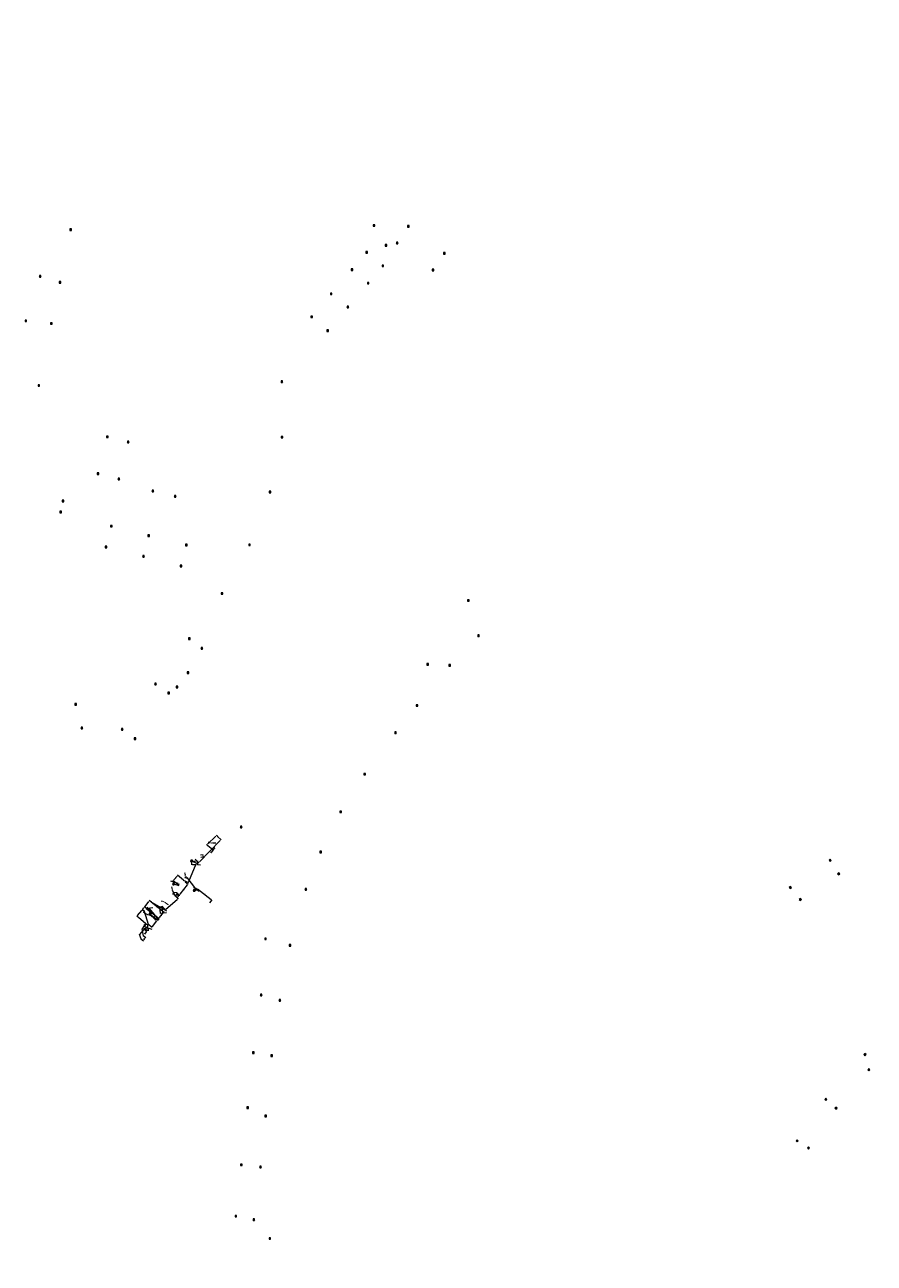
# Model space of a CAD drawing. Header units: inches. Extents: x 0 to 191500, y 0 to 342750.
# Tile 439 of 547: x 188749 to 189129, y 333608 to 334162. Entities that reach past the tile are written whole.
import ezdxf
from ezdxf.enums import TextEntityAlignment as Align

# ---------------------------------------------------------------- set-up
doc = ezdxf.new("R2010")
doc.units = ezdxf.units.IN
doc.header["$MEASUREMENT"] = 0
for name, pattern in [('RI-HWA_HUISAANSLUITING', [4.8, 3, -1.8]), ('RI-HWA_KOLKAANSLUITING', [4.3, 2.5, -1.8]), ('RI-VWA_HUISAANSLUITING', [6.1, 2.5, -1.8, 0, -1.8])]:
    doc.linetypes.add(name, pattern=pattern)
for name, color, linetype, lineweight in [('ECW', 150, 'Continuous', 20), ('N-WE-RI-HWA-MAATVOERING-T25', 151, 'Continuous', 20), ('N-WE-RI-HWA_HUISAANSLUITING', 150, 'RI-HWA_HUISAANSLUITING', 20), ('N-WE-RI-HWA_KOLK-S', 150, 'Continuous', 20), ('N-WE-RI-HWA_KOLKAANSLUITING', 150, 'RI-HWA_KOLKAANSLUITING', 20), ('N-WE-RI-VWA-MAATVOERING-T25', 30, 'Continuous', 20), ('N-WE-RI-VWA_HUISAANSLUITING', 20, 'RI-VWA_HUISAANSLUITING', 20), ('Tekst algemeen', 7, 'Continuous', 20)]:
    doc.layers.add(name, color=color, linetype=linetype, lineweight=lineweight)
doc.styles.add('ROMANC', font='ROMANC')
doc.styles.add('ROMANS', font='arial.ttf', dxfattribs={"width": 0.9})
picture_1 = doc.add_image_def('image1.ecw', size_in_pixel=(220000, 285000))

msp = doc.modelspace()

# ---------------------------------------------------------------- linework, layer by layer
at = {"layer": 'N-WE-RI-HWA-MAATVOERING-T25'}
for p, q in [((188826.66349, 333787.80326), (188836.0041, 333797.39785)), ((188834.77359, 333799.20985), (188836.38984, 333797.63639)), ((188824.81913, 333788.98472), (188826.43538, 333787.41125)), ((188821.87713, 333779.093), (188825.19281, 333786.86755)), ((188823.04295, 333788.26276), (188825.4666, 333787.22912)), ((188823.14713, 333788.32957), (188823.09813, 333786.52969)), ((188823.54096, 333786.62767), (188825.37926, 333786.57763)), ((188825.86511, 333788.25557), (188825.81611, 333786.45569)), ((188825.8191, 333786.56565), (188827.24333, 333786.52688)), ((188815.34683, 333778.70782), (188813.95621, 333779.10314)), ((188817.49621, 333777.18703), (188814.83396, 333779.50606)), ((188815.09026, 333777.80531), (188815.37691, 333778.81362)), ((188815.20591, 333779.76559), (188816.69788, 333781.47836)), ((188817.21652, 333778.1763), (188815.77006, 333778.5875)), ((188819.56618, 333779.56335), (188816.90394, 333781.88239)), ((188817.38318, 333777.15347), (188817.66983, 333778.16179)), ((188819.38206, 333779.67875), (188821.80571, 333778.64512)), ((188820.03284, 333781.94319), (188820.6125, 333782.1356)), ((188820.08652, 333780.63346), (188820.86132, 333781.2287)), ((188820.36949, 333782.51854), (188820.23088, 333782.93614)), ((188820.3064, 333778.94257), (188821.7011, 333777.86196)), ((188820.34226, 333781.01102), (188820.92192, 333781.20344)), ((188820.95614, 333780.75119), (188821.09476, 333780.33359)), ((188821.04215, 333780.81277), (188824.99567, 333775.66657)), ((188814.9398, 333774.2304), (188814.8123, 333773.13948)), ((188815.26209, 333773.19766), (188816.02291, 333773.10874)), ((188815.61188, 333772.82632), (188816.97381, 333771.82269)), ((188816.57466, 333774.03932), (188816.44716, 333772.94841)), ((188816.45993, 333773.05767), (188817.85425, 333772.89471)), ((188816.47334, 333773.99532), (188817.83527, 333772.99169)), ((188816.47494, 333773.99744), (188817.86963, 333772.91684)), ((188817.14629, 333772.24216), (188817.48569, 333772.70274)), ((188818.05217, 333773.33203), (188821.34465, 333777.58152)), ((188824.56665, 333776.14225), (188824.20582, 333776.39406)), ((188824.29276, 333774.98095), (188824.99042, 333775.98065)), ((188824.57615, 333774.78943), (188825.35096, 333775.38467)), ((188824.59628, 333774.76928), (188825.58742, 333776.05681)), ((188824.60043, 333774.76624), (188825.29809, 333775.76594)), ((188825.59596, 333775.42392), (188826.60111, 333774.72246)), ((188825.86898, 333775.70125), (188831.96288, 333771.01021)), ((188801.38821, 333766.69884), (188801.79049, 333767.22729)), ((188802.98322, 333766.87231), (188801.96947, 333767.64402)), ((188802.80717, 333766.87364), (188803.62924, 333767.47993)), ((188802.81245, 333766.86703), (188803.6363, 333767.57859)), ((188805.05091, 333765.36694), (188803.80188, 333767.06053)), ((188803.84066, 333767.17369), (188806.55048, 333764.03622)), ((188808.80184, 333767.84039), (188809.06365, 333764.7465)), ((188809.90944, 333767.93411), (188810.17124, 333764.84023)), ((188831.3875, 333769.54144), (188832.37864, 333770.82898)), ((188802.04793, 333765.64366), (188801.03417, 333766.41537)), ((188802.00415, 333765.81121), (188801.59796, 333764.87409)), ((188803.94466, 333763.97684), (188802.04542, 333764.80004)), ((188804.7108, 333764.63805), (188804.30462, 333763.70093)), ((188804.74179, 333764.61784), (188804.32673, 333764.1696)), ((188804.57853, 333764.47184), (188805.4006, 333765.07812)), ((188804.72431, 333763.95136), (188805.5923, 333763.14761)), ((188805.71466, 333758.93045), (188807.66461, 333761.40723)), ((188806.25547, 333763.21618), (188805.84041, 333762.76794)), ((188805.91514, 333762.84865), (188807.12856, 333761.72504)), ((188806.09431, 333763.20352), (188808.02322, 333761.6849)), ((188806.09749, 333763.06357), (188806.92134, 333763.77513)), ((188806.83809, 333763.70323), (188808.55203, 333761.7188)), ((188809.49281, 333764.89321), (188809.72354, 333764.91273)), ((188810.16197, 333764.94983), (188811.88523, 333765.09566)), ((188802.08813, 333758.01093), (188799.93927, 333755.31423)), ((188801.80759, 333757.84108), (188803.17121, 333756.73586)), ((188801.80838, 333759.62728), (188803.42866, 333759.88366)), ((188802.8087, 333756.4633), (188802.03691, 333755.51108)), ((188802.05238, 333758.08525), (188803.67266, 333758.34163)), ((188802.07557, 333758.17171), (188803.43918, 333757.06649)), ((188803.38878, 333759.43188), (188803.49524, 333758.75903)), ((188803.56401, 333758.32444), (188803.77358, 333756.99996)), ((188803.6, 333760.0353), (188805.52892, 333758.51669)), ((188803.63078, 333757.47757), (188803.90783, 333757.81939)), ((188800.5536, 333753.342), (188799.93927, 333755.31423)), ((188800.46689, 333753.40969), (188801.59144, 333752.53188)), ((188801.54923, 333754.79626), (188802.67378, 333753.91845)), ((188801.77547, 333752.94641), (188802.31632, 333753.6393))]:
    msp.add_line(p, q, dxfattribs=at)
for points in [[(188836.05664, 333797.3467), (188835.95155, 333797.449), (188836.31102, 333797.71312)], [(188823.53896, 333786.55437), (188823.54296, 333786.70098), (188823.10112, 333786.63965)], [(188825.26027, 333786.83878), (188825.12536, 333786.89631), (188825.36542, 333787.27228)], [(188825.37727, 333786.50432), (188825.38126, 333786.65093), (188825.8191, 333786.56565)], [(188826.71603, 333787.7521), (188826.61094, 333787.85441), (188826.35656, 333787.48798)], [(188815.26121, 333779.71742), (188815.15062, 333779.81376), (188814.91691, 333779.43381)], [(188815.79011, 333778.65804), (188815.75, 333778.51696), (188815.34683, 333778.70782)], [(188816.75318, 333781.43019), (188816.64258, 333781.52653), (188816.98689, 333781.81014)], [(188817.23657, 333778.24684), (188817.19647, 333778.10576), (188817.63975, 333778.05598)], [(188820.29989, 333782.49544), (188820.43909, 333782.54164), (188820.50811, 333782.10095)], [(188821.1003, 333780.85744), (188820.984, 333780.76809), (188820.77409, 333781.16169)], [(188820.88654, 333780.72808), (188821.02574, 333780.77429), (188820.81753, 333781.16878)], [(188821.40262, 333777.5366), (188821.28668, 333777.62643), (188821.61414, 333777.92933)], [(188821.94459, 333779.06423), (188821.80968, 333779.12177), (188821.70453, 333778.68827)], [(188815.25358, 333773.12482), (188815.2706, 333773.2705), (188814.82507, 333773.24874)], [(188816.01439, 333773.0359), (188816.03142, 333773.18158), (188816.45993, 333773.05767)], [(188817.20532, 333772.19866), (188817.08725, 333772.28566), (188816.88526, 333771.88795)], [(188817.54473, 333772.65923), (188817.42666, 333772.74624), (188817.74672, 333773.05695)], [(188818.11014, 333773.28711), (188817.9942, 333773.37694), (188817.78268, 333772.98421)], [(188824.60861, 333776.20239), (188824.52468, 333776.08211), (188824.92747, 333775.89044)], [(188825.05383, 333775.71125), (188824.93752, 333775.6219), (188825.26373, 333775.31765)], [(188825.63793, 333775.48406), (188825.55399, 333775.36379), (188825.23514, 333775.67573)], [(188825.91371, 333775.75936), (188825.82425, 333775.64314), (188825.52032, 333775.96965)], [(188801.44656, 333766.65442), (188801.32986, 333766.74326), (188801.1217, 333766.34874)], [(188801.84884, 333767.18287), (188801.73214, 333767.27171), (188802.057, 333767.57739)], [(188803.86089, 333767.10405), (188803.74286, 333767.017), (188803.54071, 333767.41464)], [(188803.78516, 333767.12576), (188803.89616, 333767.22163), (188803.55305, 333767.50669)], [(188832.00761, 333771.06832), (188831.91815, 333770.9521), (188832.31154, 333770.74181)], [(188802.01626, 333764.73275), (188802.07458, 333764.86732), (188801.64171, 333764.97502)], [(188803.91549, 333763.90956), (188803.97382, 333764.04413), (188804.34837, 333763.80186)], [(188804.67448, 333763.89755), (188804.77413, 333764.00517), (188804.40147, 333764.25031)], [(188805.10993, 333765.41047), (188804.99189, 333765.32342), (188805.31207, 333765.01283)], [(188805.54248, 333763.0938), (188805.64213, 333763.20141), (188805.91514, 333762.84865)], [(188806.49499, 333763.98828), (188806.60598, 333764.08415), (188806.83809, 333763.70323)], [(188807.72223, 333761.36187), (188807.60699, 333761.4526), (188807.93679, 333761.75295)], [(188809.49899, 333764.82014), (188809.48662, 333764.96628), (188809.05437, 333764.85611)], [(188809.72972, 333764.83966), (188809.71735, 333764.98581), (188810.16197, 333764.94983)], [(188802.75173, 333756.50947), (188802.86567, 333756.41712), (188803.08575, 333756.80512)], [(188803.46121, 333759.44334), (188803.31635, 333759.42041), (188803.32001, 333759.86647)], [(188803.57381, 333757.52375), (188803.68775, 333757.4314), (188803.35373, 333757.13575)], [(188803.56768, 333758.77049), (188803.42281, 333758.74757), (188803.56401, 333758.32444)], [(188805.77228, 333758.88508), (188805.65705, 333758.97581), (188805.44249, 333758.58473)], [(188801.83327, 333752.90129), (188801.71766, 333752.99153), (188801.50473, 333752.59957)], [(188802.37413, 333753.59417), (188802.25852, 333753.68442), (188802.58707, 333753.98614)]]:
    msp.add_solid(points, dxfattribs=at)
at = {"layer": 'N-WE-RI-HWA_HUISAANSLUITING', "linetype": 'Continuous'}
for p, q in [((188816.56189, 333773.93007), (188814.92703, 333774.12114)), ((188801.9604, 333765.71029), (188803.68643, 333759.96726))]:
    msp.add_line(p, q, dxfattribs=at)
at = {"layer": 'N-WE-RI-HWA_HUISAANSLUITING'}
msp.add_line((188802.8957, 333766.93893), (188809.91871, 333767.8245), dxfattribs=at)
at = {"layer": 'N-WE-RI-HWA_KOLK-S'}
for p, q in [((188904.47352, 334072.88697), (188904.47203, 334072.19052)), ((188904.47203, 334072.19052), (188905.16997, 334072.88548)), ((188904.47203, 334072.19052), (188905.16848, 334072.18903)), ((188904.47352, 334072.88697), (188905.16848, 334072.18903)), ((188905.16997, 334072.88548), (188904.47352, 334072.88697)), ((188905.16848, 334072.18903), (188905.16997, 334072.88548)), ((188919.86252, 334072.52997), (188919.86103, 334071.83352)), ((188919.86103, 334071.83352), (188920.55897, 334072.52848)), ((188919.86103, 334071.83352), (188920.55748, 334071.83203)), ((188919.86252, 334072.52997), (188920.55748, 334071.83203)), ((188920.55897, 334072.52848), (188919.86252, 334072.52997)), ((188920.55748, 334071.83203), (188920.55897, 334072.52848)), ((188768.74952, 334071.04497), (188768.74803, 334070.34852)), ((188768.74803, 334070.34852), (188769.44597, 334071.04348)), ((188768.74803, 334070.34852), (188769.44448, 334070.34703)), ((188768.74952, 334071.04497), (188769.44448, 334070.34703)), ((188769.44597, 334071.04348), (188768.74952, 334071.04497)), ((188769.44448, 334070.34703), (188769.44597, 334071.04348)), ((188901.21852, 334060.86097), (188901.21703, 334060.16452)), ((188901.21703, 334060.16452), (188901.91497, 334060.85948)), ((188901.21852, 334060.86097), (188901.91348, 334060.16303)), ((188901.91497, 334060.85948), (188901.21852, 334060.86097)), ((188901.91348, 334060.16303), (188901.91497, 334060.85948)), ((188909.84652, 334064.04397), (188909.84503, 334063.34752)), ((188909.84503, 334063.34752), (188910.54297, 334064.04248)), ((188909.84503, 334063.34752), (188910.54148, 334063.34603)), ((188909.84652, 334064.04397), (188910.54148, 334063.34603)), ((188910.54297, 334064.04248), (188909.84652, 334064.04397)), ((188910.54148, 334063.34603), (188910.54297, 334064.04248)), ((188914.85152, 334065.05197), (188914.85003, 334064.35552)), ((188914.85003, 334064.35552), (188915.54797, 334065.05048)), ((188914.85003, 334064.35552), (188915.54648, 334064.35403)), ((188914.85152, 334065.05197), (188915.54648, 334064.35403)), ((188915.54797, 334065.05048), (188914.85152, 334065.05197)), ((188915.54648, 334064.35403), (188915.54797, 334065.05048)), ((188935.94052, 334060.38197), (188935.93903, 334059.68552)), ((188935.93903, 334059.68552), (188936.63697, 334060.38048)), ((188935.94052, 334060.38197), (188936.63548, 334059.68403)), ((188936.63697, 334060.38048), (188935.94052, 334060.38197)), ((188936.63548, 334059.68403), (188936.63697, 334060.38048)), ((188901.21703, 334060.16452), (188901.91348, 334060.16303)), ((188908.42252, 334054.81897), (188908.42103, 334054.12252)), ((188908.42103, 334054.12252), (188909.11897, 334054.81748)), ((188908.42252, 334054.81897), (188909.11748, 334054.12103)), ((188909.11897, 334054.81748), (188908.42252, 334054.81897)), ((188909.11748, 334054.12103), (188909.11897, 334054.81748)), ((188935.93903, 334059.68552), (188936.63548, 334059.68403)), ((188755.08952, 334050.12697), (188755.08803, 334049.43052)), ((188755.08803, 334049.43052), (188755.78597, 334050.12548)), ((188755.08803, 334049.43052), (188755.78448, 334049.42903)), ((188755.08952, 334050.12697), (188755.78448, 334049.42903)), ((188755.78597, 334050.12548), (188755.08952, 334050.12697)), ((188755.78448, 334049.42903), (188755.78597, 334050.12548)), ((188894.59052, 334053.09397), (188894.58903, 334052.39752)), ((188894.58903, 334052.39752), (188895.28697, 334053.09248)), ((188894.58903, 334052.39752), (188895.28548, 334052.39603)), ((188894.59052, 334053.09397), (188895.28548, 334052.39603)), ((188895.28697, 334053.09248), (188894.59052, 334053.09397)), ((188895.28548, 334052.39603), (188895.28697, 334053.09248)), ((188908.42103, 334054.12252), (188909.11748, 334054.12103)), ((188930.86752, 334052.93797), (188930.86603, 334052.24152)), ((188930.86603, 334052.24152), (188931.56397, 334052.93648)), ((188930.86603, 334052.24152), (188931.56248, 334052.24003)), ((188930.86752, 334052.93797), (188931.56248, 334052.24003)), ((188931.56397, 334052.93648), (188930.86752, 334052.93797)), ((188931.56248, 334052.24003), (188931.56397, 334052.93648)), ((188763.90852, 334047.42897), (188763.90703, 334046.73252)), ((188763.90703, 334046.73252), (188764.60497, 334047.42748)), ((188763.90703, 334046.73252), (188764.60348, 334046.73103)), ((188763.90852, 334047.42897), (188764.60348, 334046.73103)), ((188764.60497, 334047.42748), (188763.90852, 334047.42897)), ((188764.60348, 334046.73103), (188764.60497, 334047.42748)), ((188901.85652, 334047.07797), (188901.85503, 334046.38152)), ((188901.85503, 334046.38152), (188902.55297, 334047.07648)), ((188901.85503, 334046.38152), (188902.55148, 334046.38003)), ((188901.85652, 334047.07797), (188902.55148, 334046.38003)), ((188902.55297, 334047.07648), (188901.85652, 334047.07797)), ((188902.55148, 334046.38003), (188902.55297, 334047.07648)), ((188885.28852, 334042.27497), (188885.28703, 334041.57852)), ((188885.28703, 334041.57852), (188885.98497, 334042.27348)), ((188885.28703, 334041.57852), (188885.98348, 334041.57703)), ((188885.28852, 334042.27497), (188885.98348, 334041.57703)), ((188885.98497, 334042.27348), (188885.28852, 334042.27497)), ((188885.98348, 334041.57703), (188885.98497, 334042.27348)), ((188892.75852, 334036.41497), (188892.75703, 334035.71852)), ((188892.75703, 334035.71852), (188893.45497, 334036.41348)), ((188892.75703, 334035.71852), (188893.45348, 334035.71703)), ((188892.75852, 334036.41497), (188893.45348, 334035.71703)), ((188893.45497, 334036.41348), (188892.75852, 334036.41497)), ((188893.45348, 334035.71703), (188893.45497, 334036.41348)), ((188748.66852, 334030.21897), (188748.66703, 334029.52252)), ((188748.66703, 334029.52252), (188749.36497, 334030.21748)), ((188748.66703, 334029.52252), (188749.36348, 334029.52103)), ((188748.66852, 334030.21897), (188749.36348, 334029.52103)), ((188749.36497, 334030.21748), (188748.66852, 334030.21897)), ((188749.36348, 334029.52103), (188749.36497, 334030.21748)), ((188760.06652, 334029.00897), (188760.06503, 334028.31252)), ((188760.06503, 334028.31252), (188760.76297, 334029.00748)), ((188760.06503, 334028.31252), (188760.76148, 334028.31103)), ((188760.06652, 334029.00897), (188760.76148, 334028.31103)), ((188760.76297, 334029.00748), (188760.06652, 334029.00897)), ((188760.76148, 334028.31103), (188760.76297, 334029.00748)), ((188876.57452, 334031.98797), (188876.57303, 334031.29152)), ((188876.57303, 334031.29152), (188877.27097, 334031.98648)), ((188876.57303, 334031.29152), (188877.26948, 334031.29003)), ((188876.57452, 334031.98797), (188877.26948, 334031.29003)), ((188877.27097, 334031.98648), (188876.57452, 334031.98797)), ((188877.26948, 334031.29003), (188877.27097, 334031.98648)), ((188883.73352, 334025.83697), (188883.73203, 334025.14052)), ((188883.73203, 334025.14052), (188884.42997, 334025.83548)), ((188883.73203, 334025.14052), (188884.42848, 334025.13903)), ((188883.73352, 334025.83697), (188884.42848, 334025.13903)), ((188884.42997, 334025.83548), (188883.73352, 334025.83697)), ((188884.42848, 334025.13903), (188884.42997, 334025.83548)), ((188754.47252, 334001.28897), (188754.47103, 334000.59252)), ((188754.47103, 334000.59252), (188755.16897, 334001.28748)), ((188754.47103, 334000.59252), (188755.16748, 334000.59103)), ((188754.47252, 334001.28897), (188755.16748, 334000.59103)), ((188755.16897, 334001.28748), (188754.47252, 334001.28897)), ((188755.16748, 334000.59103), (188755.16897, 334001.28748)), ((188863.21752, 334003.03397), (188863.21603, 334002.33752)), ((188863.21603, 334002.33752), (188863.91397, 334003.03248)), ((188863.21603, 334002.33752), (188863.91248, 334002.33603)), ((188863.21752, 334003.03397), (188863.91248, 334002.33603)), ((188863.91397, 334003.03248), (188863.21752, 334003.03397)), ((188863.91248, 334002.33603), (188863.91397, 334003.03248)), ((188785.16252, 333978.33897), (188785.16103, 333977.64252)), ((188785.16103, 333977.64252), (188785.85897, 333978.33748)), ((188785.16103, 333977.64252), (188785.85748, 333977.64103)), ((188785.16252, 333978.33897), (188785.85748, 333977.64103)), ((188785.85897, 333978.33748), (188785.16252, 333978.33897)), ((188785.85748, 333977.64103), (188785.85897, 333978.33748)), ((188863.30352, 333978.18097), (188863.30203, 333977.48452)), ((188863.30203, 333977.48452), (188863.99997, 333978.17948)), ((188863.30203, 333977.48452), (188863.99848, 333977.48303)), ((188863.30352, 333978.18097), (188863.99848, 333977.48303)), ((188863.99997, 333978.17948), (188863.30352, 333978.18097)), ((188863.99848, 333977.48303), (188863.99997, 333978.17948)), ((188794.46252, 333976.04897), (188794.46103, 333975.35252)), ((188794.46103, 333975.35252), (188795.15897, 333976.04748)), ((188794.46103, 333975.35252), (188795.15748, 333975.35103)), ((188794.46252, 333976.04897), (188795.15748, 333975.35103)), ((188795.15897, 333976.04748), (188794.46252, 333976.04897)), ((188795.15748, 333975.35103), (188795.15897, 333976.04748)), ((188780.99252, 333961.80897), (188780.99103, 333961.11252)), ((188780.99103, 333961.11252), (188781.68897, 333961.80748)), ((188780.99103, 333961.11252), (188781.68748, 333961.11103)), ((188780.99252, 333961.80897), (188781.68748, 333961.11103)), ((188781.68897, 333961.80748), (188780.99252, 333961.80897)), ((188781.68748, 333961.11103), (188781.68897, 333961.80748)), ((188790.27252, 333959.46897), (188790.27103, 333958.77252)), ((188790.27103, 333958.77252), (188790.96897, 333959.46748)), ((188790.27103, 333958.77252), (188790.96748, 333958.77103)), ((188790.27252, 333959.46897), (188790.96748, 333958.77103)), ((188790.96897, 333959.46748), (188790.27252, 333959.46897)), ((188790.96748, 333958.77103), (188790.96897, 333959.46748)), ((188765.32252, 333949.57897), (188765.32103, 333948.88252)), ((188765.32103, 333948.88252), (188766.01897, 333949.57748)), ((188765.32252, 333949.57897), (188766.01748, 333948.88103)), ((188766.01897, 333949.57748), (188765.32252, 333949.57897)), ((188766.01748, 333948.88103), (188766.01897, 333949.57748)), ((188805.51152, 333954.10797), (188805.51003, 333953.41152)), ((188805.51003, 333953.41152), (188806.20797, 333954.10648)), ((188805.51003, 333953.41152), (188806.20648, 333953.41003)), ((188805.51152, 333954.10797), (188806.20648, 333953.41003)), ((188806.20797, 333954.10648), (188805.51152, 333954.10797)), ((188806.20648, 333953.41003), (188806.20797, 333954.10648)), ((188815.46652, 333951.70397), (188815.46503, 333951.00752)), ((188815.46503, 333951.00752), (188816.16297, 333951.70248)), ((188815.46503, 333951.00752), (188816.16148, 333951.00603)), ((188815.46652, 333951.70397), (188816.16148, 333951.00603)), ((188816.16297, 333951.70248), (188815.46652, 333951.70397)), ((188816.16148, 333951.00603), (188816.16297, 333951.70248)), ((188857.89252, 333953.64797), (188857.89103, 333952.95152)), ((188857.89103, 333952.95152), (188858.58897, 333953.64648)), ((188857.89103, 333952.95152), (188858.58748, 333952.95003)), ((188857.89252, 333953.64797), (188858.58748, 333952.95003)), ((188858.58897, 333953.64648), (188857.89252, 333953.64797)), ((188858.58748, 333952.95003), (188858.58897, 333953.64648)), ((188764.24252, 333944.70897), (188764.24103, 333944.01252)), ((188764.24103, 333944.01252), (188764.93897, 333944.70748)), ((188764.24103, 333944.01252), (188764.93748, 333944.01103)), ((188764.24252, 333944.70897), (188764.93748, 333944.01103)), ((188764.93897, 333944.70748), (188764.24252, 333944.70897)), ((188764.93748, 333944.01103), (188764.93897, 333944.70748)), ((188765.32103, 333948.88252), (188766.01748, 333948.88103)), ((188786.91252, 333938.36897), (188786.91103, 333937.67252)), ((188786.91103, 333937.67252), (188787.60897, 333938.36748)), ((188786.91252, 333938.36897), (188787.60748, 333937.67103)), ((188787.60897, 333938.36748), (188786.91252, 333938.36897)), ((188787.60748, 333937.67103), (188787.60897, 333938.36748)), ((188786.91103, 333937.67252), (188787.60748, 333937.67103)), ((188803.66252, 333934.11897), (188803.66103, 333933.42252)), ((188803.66103, 333933.42252), (188804.35897, 333934.11748)), ((188803.66103, 333933.42252), (188804.35748, 333933.42103)), ((188803.66252, 333934.11897), (188804.35748, 333933.42103)), ((188804.35897, 333934.11748), (188803.66252, 333934.11897)), ((188804.35748, 333933.42103), (188804.35897, 333934.11748)), ((188784.52252, 333929.06897), (188784.52103, 333928.37252)), ((188784.52103, 333928.37252), (188785.21897, 333929.06748)), ((188784.52103, 333928.37252), (188785.21748, 333928.37103)), ((188784.52252, 333929.06897), (188785.21748, 333928.37103)), ((188785.21897, 333929.06748), (188784.52252, 333929.06897)), ((188785.21748, 333928.37103), (188785.21897, 333929.06748)), ((188820.47252, 333929.89897), (188820.47103, 333929.20252)), ((188820.47103, 333929.20252), (188821.16897, 333929.89748)), ((188820.47103, 333929.20252), (188821.16748, 333929.20103)), ((188820.47252, 333929.89897), (188821.16748, 333929.20103)), ((188821.16897, 333929.89748), (188820.47252, 333929.89897)), ((188821.16748, 333929.20103), (188821.16897, 333929.89748)), ((188848.74452, 333929.98097), (188848.74303, 333929.28452)), ((188848.74303, 333929.28452), (188849.44097, 333929.97948)), ((188848.74303, 333929.28452), (188849.43948, 333929.28303)), ((188848.74452, 333929.98097), (188849.43948, 333929.28303)), ((188849.44097, 333929.97948), (188848.74452, 333929.98097)), ((188849.43948, 333929.28303), (188849.44097, 333929.97948)), ((188801.31252, 333924.81897), (188801.31103, 333924.12252)), ((188801.31103, 333924.12252), (188802.00897, 333924.81748)), ((188801.31103, 333924.12252), (188802.00748, 333924.12103)), ((188801.31252, 333924.81897), (188802.00748, 333924.12103)), ((188802.00897, 333924.81748), (188801.31252, 333924.81897)), ((188802.00748, 333924.12103), (188802.00897, 333924.81748)), ((188818.11252, 333920.56897), (188818.11103, 333919.87252)), ((188818.11103, 333919.87252), (188818.80897, 333920.56748)), ((188818.11103, 333919.87252), (188818.80748, 333919.87103)), ((188818.11252, 333920.56897), (188818.80748, 333919.87103)), ((188818.80897, 333920.56748), (188818.11252, 333920.56897)), ((188818.80748, 333919.87103), (188818.80897, 333920.56748)), ((188836.49352, 333908.24297), (188836.49203, 333907.54652)), ((188836.49203, 333907.54652), (188837.18997, 333908.24148)), ((188836.49203, 333907.54652), (188837.18848, 333907.54503)), ((188836.49352, 333908.24297), (188837.18848, 333907.54503)), ((188837.18997, 333908.24148), (188836.49352, 333908.24297)), ((188837.18848, 333907.54503), (188837.18997, 333908.24148)), ((188946.66352, 333905.09797), (188946.66203, 333904.40152)), ((188946.66203, 333904.40152), (188947.35997, 333905.09648)), ((188946.66352, 333905.09797), (188947.35848, 333904.40003)), ((188947.35997, 333905.09648), (188946.66352, 333905.09797)), ((188947.35848, 333904.40003), (188947.35997, 333905.09648)), ((188946.66203, 333904.40152), (188947.35848, 333904.40003)), ((188951.25752, 333889.35097), (188951.25603, 333888.65452)), ((188951.25603, 333888.65452), (188951.95397, 333889.34948)), ((188951.25603, 333888.65452), (188951.95248, 333888.65303)), ((188951.25752, 333889.35097), (188951.95248, 333888.65303)), ((188951.95397, 333889.34948), (188951.25752, 333889.35097)), ((188951.95248, 333888.65303), (188951.95397, 333889.34948)), ((188821.81852, 333887.98897), (188821.81703, 333887.29252)), ((188821.81703, 333887.29252), (188822.51497, 333887.98748)), ((188821.81703, 333887.29252), (188822.51348, 333887.29103)), ((188821.81852, 333887.98897), (188822.51348, 333887.29103)), ((188822.51497, 333887.98748), (188821.81852, 333887.98897)), ((188822.51348, 333887.29103), (188822.51497, 333887.98748)), ((188827.42552, 333883.64697), (188827.42403, 333882.95052)), ((188827.42403, 333882.95052), (188828.12197, 333883.64548)), ((188827.42403, 333882.95052), (188828.12048, 333882.94903)), ((188827.42552, 333883.64697), (188828.12048, 333882.94903)), ((188828.12197, 333883.64548), (188827.42552, 333883.64697)), ((188828.12048, 333882.94903), (188828.12197, 333883.64548)), ((188821.19652, 333872.84897), (188821.19503, 333872.15252)), ((188821.19503, 333872.15252), (188821.89297, 333872.84748)), ((188821.19503, 333872.15252), (188821.89148, 333872.15103)), ((188821.19652, 333872.84897), (188821.89148, 333872.15103)), ((188821.89297, 333872.84748), (188821.19652, 333872.84897)), ((188821.89148, 333872.15103), (188821.89297, 333872.84748)), ((188928.50752, 333876.55797), (188928.50603, 333875.86152)), ((188928.50603, 333875.86152), (188929.20397, 333876.55648)), ((188928.50603, 333875.86152), (188929.20248, 333875.86003)), ((188928.50752, 333876.55797), (188929.20248, 333875.86003)), ((188929.20397, 333876.55648), (188928.50752, 333876.55797)), ((188929.20248, 333875.86003), (188929.20397, 333876.55648)), ((188938.33252, 333876.06297), (188938.33103, 333875.36652)), ((188938.33103, 333875.36652), (188939.02897, 333876.06148)), ((188938.33103, 333875.36652), (188939.02748, 333875.36503)), ((188938.33252, 333876.06297), (188939.02748, 333875.36503)), ((188939.02897, 333876.06148), (188938.33252, 333876.06297)), ((188939.02748, 333875.36503), (188939.02897, 333876.06148)), ((188806.69152, 333867.69597), (188806.69003, 333866.99952)), ((188806.69003, 333866.99952), (188807.38797, 333867.69448)), ((188806.69003, 333866.99952), (188807.38648, 333866.99803)), ((188806.69152, 333867.69597), (188807.38648, 333866.99803)), ((188807.38797, 333867.69448), (188806.69152, 333867.69597)), ((188807.38648, 333866.99803), (188807.38797, 333867.69448)), ((188816.26552, 333866.38397), (188816.26403, 333865.68752)), ((188816.26403, 333865.68752), (188816.96197, 333866.38248)), ((188816.26552, 333866.38397), (188816.96048, 333865.68603)), ((188816.96197, 333866.38248), (188816.26552, 333866.38397)), ((188816.96048, 333865.68603), (188816.96197, 333866.38248)), ((188812.54552, 333863.66897), (188812.54403, 333862.97252)), ((188812.54403, 333862.97252), (188813.24197, 333863.66748)), ((188812.54403, 333862.97252), (188813.24048, 333862.97103)), ((188812.54552, 333863.66897), (188813.24048, 333862.97103)), ((188813.24197, 333863.66748), (188812.54552, 333863.66897)), ((188813.24048, 333862.97103), (188813.24197, 333863.66748)), ((188816.26403, 333865.68752), (188816.96048, 333865.68603)), ((188770.94752, 333858.66797), (188770.94603, 333857.97152)), ((188770.94603, 333857.97152), (188771.64397, 333858.66648)), ((188770.94603, 333857.97152), (188771.64248, 333857.97003)), ((188770.94752, 333858.66797), (188771.64248, 333857.97003)), ((188771.64397, 333858.66648), (188770.94752, 333858.66797)), ((188771.64248, 333857.97003), (188771.64397, 333858.66648)), ((188923.67952, 333858.09897), (188923.67803, 333857.40252)), ((188923.67803, 333857.40252), (188924.37597, 333858.09748)), ((188923.67803, 333857.40252), (188924.37448, 333857.40103)), ((188923.67952, 333858.09897), (188924.37448, 333857.40103)), ((188924.37597, 333858.09748), (188923.67952, 333858.09897)), ((188924.37448, 333857.40103), (188924.37597, 333858.09748)), ((188773.71752, 333848.07997), (188773.71603, 333847.38352)), ((188773.71603, 333847.38352), (188774.41397, 333848.07848)), ((188773.71603, 333847.38352), (188774.41248, 333847.38203)), ((188773.71752, 333848.07997), (188774.41248, 333847.38203)), ((188774.41397, 333848.07848), (188773.71752, 333848.07997)), ((188774.41248, 333847.38203), (188774.41397, 333848.07848)), ((188791.75852, 333847.45097), (188791.75703, 333846.75452)), ((188791.75703, 333846.75452), (188792.45497, 333847.44948)), ((188791.75703, 333846.75452), (188792.45348, 333846.75303)), ((188791.75852, 333847.45097), (188792.45348, 333846.75303)), ((188792.45497, 333847.44948), (188791.75852, 333847.45097)), ((188792.45348, 333846.75303), (188792.45497, 333847.44948)), ((188914.10852, 333845.92497), (188914.10703, 333845.22852)), ((188914.10703, 333845.22852), (188914.80497, 333845.92348)), ((188914.10703, 333845.22852), (188914.80348, 333845.22703)), ((188914.10852, 333845.92497), (188914.80348, 333845.22703)), ((188914.80497, 333845.92348), (188914.10852, 333845.92497)), ((188914.80348, 333845.22703), (188914.80497, 333845.92348)), ((188797.52352, 333843.31597), (188797.52203, 333842.61952)), ((188797.52203, 333842.61952), (188798.21997, 333843.31448)), ((188797.52203, 333842.61952), (188798.21848, 333842.61803)), ((188797.52352, 333843.31597), (188798.21848, 333842.61803)), ((188798.21997, 333843.31448), (188797.52352, 333843.31597)), ((188798.21848, 333842.61803), (188798.21997, 333843.31448)), ((188900.27752, 333827.39097), (188900.27603, 333826.69452)), ((188900.27603, 333826.69452), (188900.97397, 333827.38948)), ((188900.27603, 333826.69452), (188900.97248, 333826.69303)), ((188900.27752, 333827.39097), (188900.97248, 333826.69303)), ((188900.97397, 333827.38948), (188900.27752, 333827.39097)), ((188900.97248, 333826.69303), (188900.97397, 333827.38948)), ((188889.57252, 333810.55497), (188889.57103, 333809.85852)), ((188889.57103, 333809.85852), (188890.26897, 333810.55348)), ((188889.57103, 333809.85852), (188890.26748, 333809.85703)), ((188889.57252, 333810.55497), (188890.26748, 333809.85703)), ((188890.26897, 333810.55348), (188889.57252, 333810.55497)), ((188890.26748, 333809.85703), (188890.26897, 333810.55348)), ((188845.03952, 333803.73797), (188845.03803, 333803.04152)), ((188845.03803, 333803.04152), (188845.73597, 333803.73648)), ((188845.03803, 333803.04152), (188845.73448, 333803.04003)), ((188845.03952, 333803.73797), (188845.73448, 333803.04003)), ((188845.73597, 333803.73648), (188845.03952, 333803.73797)), ((188845.73448, 333803.04003), (188845.73597, 333803.73648)), ((188880.61852, 333792.56297), (188880.61703, 333791.86652)), ((188880.61703, 333791.86652), (188881.31497, 333792.56148)), ((188880.61703, 333791.86652), (188881.31348, 333791.86503)), ((188880.61852, 333792.56297), (188881.31348, 333791.86503)), ((188881.31497, 333792.56148), (188880.61852, 333792.56297)), ((188881.31348, 333791.86503), (188881.31497, 333792.56148)), ((189108.99365, 333788.99328), (189108.48772, 333788.51465)), ((189108.96635, 333788.00872), (189108.99365, 333788.99328)), ((189109.47228, 333788.48735), (189108.99365, 333788.99328)), ((188822.85944, 333788.62149), (188822.74318, 333787.93481)), ((188823.54613, 333788.50522), (188822.74318, 333787.93481)), ((188822.74318, 333787.93481), (188823.42986, 333787.81854)), ((188822.78152, 333788.59397), (188822.78003, 333787.89752)), ((188822.78003, 333787.89752), (188823.47797, 333788.59248)), ((188822.78003, 333787.89752), (188823.47648, 333787.89603)), ((188822.78152, 333788.59397), (188823.47648, 333787.89603)), ((188823.47797, 333788.59248), (188822.78152, 333788.59397)), ((188822.85944, 333788.62149), (188823.42986, 333787.81854)), ((188823.54613, 333788.50522), (188822.85944, 333788.62149)), ((188823.42986, 333787.81854), (188823.54613, 333788.50522)), ((188823.47648, 333787.89603), (188823.47797, 333788.59248)), ((189108.48772, 333788.51465), (189109.47228, 333788.48735)), ((189108.48772, 333788.51465), (189108.96635, 333788.00872)), ((189108.96635, 333788.00872), (189109.47228, 333788.48735)), ((188814.83565, 333778.313), (188814.71938, 333777.62632)), ((188815.52233, 333778.19673), (188814.71938, 333777.62632)), ((188814.71938, 333777.62632), (188815.40606, 333777.51005)), ((188814.73652, 333778.27297), (188814.73503, 333777.57652)), ((188814.73503, 333777.57652), (188815.43297, 333778.27148)), ((188814.73652, 333778.27297), (188815.43148, 333777.57503)), ((188815.43297, 333778.27148), (188814.73652, 333778.27297)), ((188814.83565, 333778.313), (188815.40606, 333777.51005)), ((188815.52233, 333778.19673), (188814.83565, 333778.313)), ((188815.40606, 333777.51005), (188815.52233, 333778.19673)), ((188815.43148, 333777.57503), (188815.43297, 333778.27148)), ((189112.78765, 333782.95928), (189112.28172, 333782.48065)), ((189112.28172, 333782.48065), (189113.26628, 333782.45335)), ((189112.28172, 333782.48065), (189112.76035, 333781.97472)), ((189112.76035, 333781.97472), (189112.78765, 333782.95928)), ((189112.76035, 333781.97472), (189113.26628, 333782.45335)), ((189113.26628, 333782.45335), (189112.78765, 333782.95928)), ((188814.73503, 333777.57652), (188815.43148, 333777.57503)), ((188824.07086, 333775.473), (188823.95459, 333774.78632)), ((188824.75754, 333775.35673), (188823.95459, 333774.78632)), ((188823.95459, 333774.78632), (188824.64128, 333774.67005)), ((188823.97852, 333775.42097), (188823.97703, 333774.72452)), ((188823.97703, 333774.72452), (188824.67497, 333775.41948)), ((188823.97703, 333774.72452), (188824.67348, 333774.72303)), ((188823.97852, 333775.42097), (188824.67348, 333774.72303)), ((188824.67497, 333775.41948), (188823.97852, 333775.42097)), ((188824.07086, 333775.473), (188824.64128, 333774.67005)), ((188824.75754, 333775.35673), (188824.07086, 333775.473)), ((188824.64128, 333774.67005), (188824.75754, 333775.35673)), ((188824.67348, 333774.72303), (188824.67497, 333775.41948)), ((188873.98552, 333775.90697), (188873.98403, 333775.21052)), ((188873.98403, 333775.21052), (188874.68197, 333775.90548)), ((188873.98403, 333775.21052), (188874.68048, 333775.20903)), ((188873.98552, 333775.90697), (188874.68048, 333775.20903)), ((188874.68197, 333775.90548), (188873.98552, 333775.90697)), ((188874.68048, 333775.20903), (188874.68197, 333775.90548)), ((189091.16665, 333776.82528), (189090.66072, 333776.34665)), ((189090.66072, 333776.34665), (189091.64528, 333776.31935)), ((189090.66072, 333776.34665), (189091.13935, 333775.84072)), ((189091.13935, 333775.84072), (189091.16665, 333776.82528)), ((189091.13935, 333775.84072), (189091.64528, 333776.31935)), ((189091.64528, 333776.31935), (189091.16665, 333776.82528)), ((189095.68865, 333771.43028), (189095.18272, 333770.95165)), ((189095.18272, 333770.95165), (189096.16728, 333770.92435)), ((189095.18272, 333770.95165), (189095.66135, 333770.44572)), ((189095.66135, 333770.44572), (189095.68865, 333771.43028)), ((189095.66135, 333770.44572), (189096.16728, 333770.92435)), ((189096.16728, 333770.92435), (189095.68865, 333771.43028)), ((188804.38023, 333764.93835), (188804.26396, 333764.25167)), ((188805.06691, 333764.82209), (188804.26396, 333764.25167)), ((188804.26396, 333764.25167), (188804.95064, 333764.13541)), ((188804.26852, 333764.86497), (188804.26703, 333764.16852)), ((188804.26703, 333764.16852), (188804.96497, 333764.86348)), ((188804.26703, 333764.16852), (188804.96348, 333764.16703)), ((188804.26852, 333764.86497), (188804.96348, 333764.16703)), ((188804.96497, 333764.86348), (188804.26852, 333764.86497)), ((188804.38023, 333764.93835), (188804.95064, 333764.13541)), ((188805.06691, 333764.82209), (188804.38023, 333764.93835)), ((188804.95064, 333764.13541), (188805.06691, 333764.82209)), ((188804.96348, 333764.16703), (188804.96497, 333764.86348)), ((188855.92852, 333753.70797), (188855.92703, 333753.01152)), ((188855.92703, 333753.01152), (188856.62497, 333753.70648)), ((188855.92703, 333753.01152), (188856.62348, 333753.01003)), ((188855.92852, 333753.70797), (188856.62348, 333753.01003)), ((188856.62497, 333753.70648), (188855.92852, 333753.70797)), ((188856.62348, 333753.01003), (188856.62497, 333753.70648)), ((188866.86552, 333750.85597), (188866.86403, 333750.15952)), ((188866.86403, 333750.15952), (188867.56197, 333750.85448)), ((188866.86403, 333750.15952), (188867.56048, 333750.15803)), ((188866.86552, 333750.85597), (188867.56048, 333750.15803)), ((188867.56197, 333750.85448), (188866.86552, 333750.85597)), ((188867.56048, 333750.15803), (188867.56197, 333750.85448)), ((188853.99852, 333728.55097), (188853.99703, 333727.85452)), ((188853.99703, 333727.85452), (188854.69497, 333728.54948)), ((188853.99703, 333727.85452), (188854.69348, 333727.85303)), ((188853.99852, 333728.55097), (188854.69348, 333727.85303)), ((188854.69497, 333728.54948), (188853.99852, 333728.55097)), ((188854.69348, 333727.85303), (188854.69497, 333728.54948)), ((188862.31852, 333726.17797), (188862.31703, 333725.48152)), ((188862.31703, 333725.48152), (188863.01497, 333726.17648)), ((188862.31703, 333725.48152), (188863.01348, 333725.48003)), ((188862.31852, 333726.17797), (188863.01348, 333725.48003)), ((188863.01497, 333726.17648), (188862.31852, 333726.17797)), ((188863.01348, 333725.48003), (188863.01497, 333726.17648)), ((188850.51352, 333702.79597), (188850.51203, 333702.09952)), ((188850.51203, 333702.09952), (188851.20997, 333702.79448)), ((188850.51203, 333702.09952), (188851.20848, 333702.09803)), ((188850.51352, 333702.79597), (188851.20848, 333702.09803)), ((188851.20997, 333702.79448), (188850.51352, 333702.79597)), ((188851.20848, 333702.09803), (188851.20997, 333702.79448)), ((188858.67152, 333701.47097), (188858.67003, 333700.77452)), ((188858.67003, 333700.77452), (188859.36797, 333701.46948)), ((188858.67003, 333700.77452), (188859.36648, 333700.77303)), ((188858.67152, 333701.47097), (188859.36648, 333700.77303)), ((188859.36797, 333701.46948), (188858.67152, 333701.47097)), ((188859.36648, 333700.77303), (188859.36797, 333701.46948)), ((189124.56565, 333702.06428), (189124.05972, 333701.58565)), ((189124.05972, 333701.58565), (189125.04428, 333701.55835)), ((189124.05972, 333701.58565), (189124.53835, 333701.07972)), ((189124.53835, 333701.07972), (189124.56565, 333702.06428)), ((189124.53835, 333701.07972), (189125.04428, 333701.55835)), ((189125.04428, 333701.55835), (189124.56565, 333702.06428)), ((189126.31965, 333695.29828), (189125.81372, 333694.81965)), ((189125.81372, 333694.81965), (189126.79828, 333694.79235)), ((189125.81372, 333694.81965), (189126.29235, 333694.31372)), ((189126.29235, 333694.31372), (189126.31965, 333695.29828)), ((189126.29235, 333694.31372), (189126.79828, 333694.79235)), ((189126.79828, 333694.79235), (189126.31965, 333695.29828)), ((188847.90652, 333678.19697), (188847.90503, 333677.50052)), ((188847.90503, 333677.50052), (188848.60297, 333678.19548)), ((188847.90652, 333678.19697), (188848.60148, 333677.49903)), ((188848.60297, 333678.19548), (188847.90652, 333678.19697)), ((188848.60148, 333677.49903), (188848.60297, 333678.19548)), ((189107.07565, 333682.03728), (189106.56972, 333681.55865)), ((189106.56972, 333681.55865), (189107.55428, 333681.53135)), ((189106.56972, 333681.55865), (189107.04835, 333681.05272)), ((189107.04835, 333681.05272), (189107.07565, 333682.03728)), ((189107.04835, 333681.05272), (189107.55428, 333681.53135)), ((189107.55428, 333681.53135), (189107.07565, 333682.03728)), ((189111.58265, 333678.08328), (189111.07672, 333677.60465)), ((189111.55535, 333677.09872), (189111.58265, 333678.08328)), ((189112.06128, 333677.57735), (189111.58265, 333678.08328)), ((188847.90503, 333677.50052), (188848.60148, 333677.49903)), ((188855.94652, 333674.47297), (188855.94503, 333673.77652)), ((188855.94503, 333673.77652), (188856.64297, 333674.47148)), ((188855.94503, 333673.77652), (188856.64148, 333673.77503)), ((188855.94652, 333674.47297), (188856.64148, 333673.77503)), ((188856.64297, 333674.47148), (188855.94652, 333674.47297)), ((188856.64148, 333673.77503), (188856.64297, 333674.47148)), ((189111.07672, 333677.60465), (189112.06128, 333677.57735)), ((189111.07672, 333677.60465), (189111.55535, 333677.09872)), ((189111.55535, 333677.09872), (189112.06128, 333677.57735)), ((189094.20165, 333663.48828), (189093.69572, 333663.00965)), ((189093.69572, 333663.00965), (189094.68028, 333662.98235)), ((189093.69572, 333663.00965), (189094.17435, 333662.50372)), ((189094.17435, 333662.50372), (189094.20165, 333663.48828)), ((189094.17435, 333662.50372), (189094.68028, 333662.98235)), ((189094.68028, 333662.98235), (189094.20165, 333663.48828)), ((189099.27765, 333660.31828), (189098.77172, 333659.83965)), ((189098.77172, 333659.83965), (189099.75628, 333659.81235)), ((189098.77172, 333659.83965), (189099.25035, 333659.33372)), ((189099.25035, 333659.33372), (189099.27765, 333660.31828)), ((189099.25035, 333659.33372), (189099.75628, 333659.81235)), ((189099.75628, 333659.81235), (189099.27765, 333660.31828)), ((188845.14052, 333652.59997), (188845.13903, 333651.90352)), ((188845.13903, 333651.90352), (188845.83697, 333652.59848)), ((188845.13903, 333651.90352), (188845.83548, 333651.90203)), ((188845.14052, 333652.59997), (188845.83548, 333651.90203)), ((188845.83697, 333652.59848), (188845.14052, 333652.59997)), ((188845.83548, 333651.90203), (188845.83697, 333652.59848)), ((188853.68552, 333651.60297), (188853.68403, 333650.90652)), ((188853.68403, 333650.90652), (188854.38197, 333651.60148)), ((188853.68403, 333650.90652), (188854.38048, 333650.90503)), ((188853.68552, 333651.60297), (188854.38048, 333650.90503)), ((188854.38197, 333651.60148), (188853.68552, 333651.60297)), ((188854.38048, 333650.90503), (188854.38197, 333651.60148)), ((188842.62352, 333629.63597), (188842.62203, 333628.93952)), ((188842.62203, 333628.93952), (188843.31997, 333629.63448)), ((188842.62203, 333628.93952), (188843.31848, 333628.93803)), ((188842.62352, 333629.63597), (188843.31848, 333628.93803)), ((188843.31997, 333629.63448), (188842.62352, 333629.63597)), ((188843.31848, 333628.93803), (188843.31997, 333629.63448)), ((188850.71352, 333628.11497), (188850.71203, 333627.41852)), ((188850.71203, 333627.41852), (188851.40997, 333628.11348)), ((188850.71352, 333628.11497), (188851.40848, 333627.41703)), ((188851.40997, 333628.11348), (188850.71352, 333628.11497)), ((188851.40848, 333627.41703), (188851.40997, 333628.11348)), ((188850.71203, 333627.41852), (188851.40848, 333627.41703)), ((188857.87052, 333619.63197), (188857.86903, 333618.93552)), ((188857.86903, 333618.93552), (188858.56697, 333619.63048)), ((188857.86903, 333618.93552), (188858.56548, 333618.93403)), ((188857.87052, 333619.63197), (188858.56548, 333618.93403)), ((188858.56697, 333619.63048), (188857.87052, 333619.63197)), ((188858.56548, 333618.93403), (188858.56697, 333619.63048))]:
    msp.add_line(p, q, dxfattribs=at)
at = {"layer": 'N-WE-RI-HWA_KOLKAANSLUITING', "linetype": 'Continuous'}
for p, q in [((188823.14414, 333788.21961), (188825.86211, 333788.14561)), ((188815.12034, 333777.91111), (188817.41326, 333777.25928)), ((188824.35555, 333775.07111), (188824.66437, 333774.85628)), ((188806.18074, 333763.13547), (188804.66706, 333764.53713))]:
    msp.add_line(p, q, dxfattribs=at)
at = {"layer": 'N-WE-RI-VWA-MAATVOERING-T25', "linetype": 'Continuous'}
for p, q in [((188830.52366, 333794.91193), (188829.91399, 333795.54565)), ((188830.30734, 333795.77143), (188834.03663, 333799.35916)), ((188831.00941, 333796.48366), (188830.57073, 333796.51771)), ((188831.42279, 333796.12363), (188831.4566, 333796.55929)), ((188832.38789, 333796.04874), (188832.4217, 333796.48439)), ((188832.85187, 333796.34068), (188834.07391, 333796.24584)), ((188834.88712, 333799.10977), (188834.27745, 333799.74349)), ((188827.15148, 333790.95443), (188828.33771, 333791.11004)), ((188827.29838, 333789.83462), (188828.48461, 333789.99023)), ((188828.28587, 333790.65947), (188828.31831, 333790.41219)), ((188814.61026, 333775.50647), (188814.2784, 333776.67552)), ((188814.55381, 333775.03306), (188814.83624, 333775.11324)), ((188814.82121, 333774.0911), (188815.10365, 333774.17128)), ((188815.11799, 333773.71797), (188815.23815, 333773.29469)), ((188815.62045, 333772.84975), (188817.15103, 333771.05712)), ((188802.98285, 333766.87181), (188802.01167, 333767.61984)), ((188802.36731, 333767.9013), (188804.06641, 333770.10728)), ((188802.80855, 333767.00606), (188808.70164, 333762.46704)), ((188805.21893, 333769.77496), (188804.24775, 333770.52299)), ((188805.04464, 333769.90921), (188810.93773, 333765.37019)), ((188805.07703, 333769.74668), (188805.1896, 333769.94285)), ((188805.51649, 333769.62845), (188808.43256, 333767.95512)), ((188808.75637, 333767.63537), (188808.86893, 333767.83154)), ((188808.81419, 333767.73613), (188811.92904, 333765.94874)), ((188810.13358, 333770.01074), (188809.73744, 333770.20224)), ((188809.83872, 333767.91319), (188811.36931, 333766.12056)), ((188810.65878, 333770.08622), (188810.48184, 333769.72021)), ((188811.40155, 333769.72715), (188811.22462, 333769.36114)), ((188816.74498, 333770.85507), (188811.6325, 333766.48992)), ((188811.66863, 333769.26867), (188812.77216, 333768.7352)), ((188799.68778, 333762.67203), (188798.67274, 333763.47821)), ((188799.03253, 333763.75435), (188800.84398, 333766.03509)), ((188802.04654, 333765.64187), (188801.0315, 333766.44805)), ((188808.88299, 333762.88275), (188810.58209, 333765.08873)), ((188802.63885, 333760.40493), (188802.08863, 333758.61808)), ((188802.54151, 333758.59372), (188802.78044, 333758.52015)), ((188803.7188, 333760.07238), (188803.16858, 333758.28553)), ((188803.20096, 333758.39066), (188805.35036, 333757.7288))]:
    msp.add_line(p, q, dxfattribs=at)
for points in [[(188830.35818, 333795.71858), (188830.2565, 333795.82428), (188829.99025, 333795.46638)], [(188831.01508, 333796.55678), (188831.00374, 333796.41055), (188831.44809, 333796.44962)], [(188832.85754, 333796.41379), (188832.84619, 333796.26756), (188832.41319, 333796.37472)], [(188834.08747, 333799.30632), (188833.98579, 333799.41201), (188834.35372, 333799.66422)], [(188828.21316, 333790.64993), (188828.35858, 333790.66901), (188828.22864, 333791.09573)], [(188828.2456, 333790.40265), (188828.39102, 333790.42173), (188828.37554, 333789.97593)], [(188814.68081, 333775.5265), (188814.53972, 333775.48645), (188814.73042, 333775.0832)], [(188815.18853, 333773.73799), (188815.04744, 333773.69794), (188814.99783, 333774.14124)], [(188802.4254, 333767.85655), (188802.30921, 333767.94605), (188802.09882, 333767.55271)], [(188804.12451, 333770.06253), (188804.00831, 333770.15203), (188804.3349, 333770.45586)], [(188805.47999, 333769.56484), (188805.55298, 333769.69205), (188805.13485, 333769.84744)], [(188808.39606, 333767.89152), (188808.46905, 333768.01873), (188808.81419, 333767.73613)], [(188810.10166, 333769.94472), (188810.16549, 333770.07677), (188810.52972, 333769.81924)], [(188811.63671, 333769.20265), (188811.70055, 333769.33469), (188811.27249, 333769.46017)], [(188811.58488, 333766.54569), (188811.68012, 333766.43415), (188811.29788, 333766.20422)], [(188816.69737, 333770.91084), (188816.7926, 333770.7993), (188817.07961, 333771.14078)], [(188799.08996, 333763.70874), (188798.97511, 333763.79995), (188798.75888, 333763.4098)], [(188800.90141, 333765.98948), (188800.78656, 333766.0807), (188801.11763, 333766.37964)], [(188808.94108, 333762.838), (188808.82489, 333762.9275), (188808.6145, 333762.53417)], [(188810.64019, 333765.04398), (188810.52399, 333765.13348), (188810.85058, 333765.43732)], [(188802.51993, 333758.52363), (188802.56309, 333758.6638), (188802.121, 333758.72321)], [(188802.75886, 333758.45006), (188802.80202, 333758.59023), (188803.20096, 333758.39066)]]:
    msp.add_solid(points, dxfattribs=at)
at = {"layer": 'N-WE-RI-VWA_HUISAANSLUITING', "linetype": 'Continuous'}
for p, q in [((188832.7073, 333793.20083), (188830.4474, 333794.9912)), ((188814.65962, 333775.0631), (188815.70044, 333772.76107)), ((188808.81111, 333767.73078), (188805.13178, 333769.84208)), ((188802.60647, 333760.2998), (188799.60165, 333762.74044)), ((188802.60647, 333760.2998), (188801.02422, 333757.84278)), ((188801.63594, 333754.72857), (188801.02422, 333757.84278))]:
    msp.add_line(p, q, dxfattribs=at)

# ---------------------------------------------------------------- texts
at = {"layer": 'N-WE-RI-HWA-MAATVOERING-T25', "char_height": 0.22, "attachment_point": 5, "style": 'ROMANS'}
for s, insert, rotation in [('\\A1;14270', (188831.63849, 333792.59815), 225.7684782), ('\\A1;2719', (188826.74515, 333786.32036), 178.4406034), ('\\A1;2384', (188814.50006, 333779.17725), 344.1304877), ('\\A1;3151', (188816.023, 333780.36867), 228.9413778), ('\\A1;982', (188820.45402, 333781.56556), 108.3628986), ('\\A1;7370', (188823.09065, 333778.50741), 307.5329841), ('\\A1;9332', (188823.47901, 333782.28825), 246.9027883), ('\\A1;1646', (188817.35007, 333772.73213), 173.3338346), ('\\A1;1452', (188817.45969, 333772.2966), 233.6128316), ('\\A1;6256', (188819.85919, 333775.30508), 232.2316225), ('\\A1;375', (188826.40485, 333775.1277), 325.0899966), ('\\A1;8570', (188829.09532, 333773.49528), 322.4111672), ('\\A1;1544', (188801.77906, 333766.84907), 232.7200443), ('\\A1;2984', (188804.40357, 333766.61533), 306.4091704), ('\\A1;2950', (188802.5804, 333764.32838), 156.5664074), ('\\A1;2063', (188806.61396, 333761.90172), 137.200528), ('\\A1;5026', (188808.06027, 333761.95159), 130.8170539), ('\\A1;1112', (188811.42359, 333764.83581), 184.8369309), ('\\A1;426', (188802.11337, 333755.9548), 50.9748605), ('\\A1;1561', (188803.92048, 333757.47929), 278.99135), ('\\A1;4032', (188806.85338, 333760.02118), 231.7870177), ('\\A1;1759', (188802.21931, 333753.15748), 232.0248709)]:
    msp.add_mtext(s, dxfattribs=dict(at, insert=insert, rotation=rotation))
at = {"layer": 'N-WE-RI-VWA-MAATVOERING-T25', "linetype": 'Continuous', "char_height": 0.22, "attachment_point": 5, "style": 'ROMANS'}
for s, insert, rotation in [('\\A1;6055', (188832.26006, 333797.34475), 223.8916871), ('\\A1;968', (188833.69925, 333796.49557), 355.562349), ('\\A1;1129', (188828.12127, 333790.2228), 97.4736265), ('\\A1;979', (188814.59589, 333776.36271), 285.8481913), ('\\A1;3664', (188803.40212, 333768.88429), 232.3955944), ('\\A1;825', (188812.32272, 333768.70811), 154.2000151), ('\\A1;7602', (188814.36041, 333769.10836), 40.4914297), ('\\A1;3793', (188800.11168, 333764.75933), 231.5421834), ('\\A1;3664', (188809.8327, 333763.75525), 232.3955944), ('\\A1;4242', (188811.38794, 333766.00559), 150.1515451), ('\\A1;1130', (188804.82505, 333757.66036), 162.8849987)]:
    msp.add_mtext(s, dxfattribs=dict(at, insert=insert, rotation=rotation))
at = {"layer": 'Tekst algemeen', "linetype": 'Continuous', "style": 'ROMANC', "width": 0.727275}
msp.add_text('aansluiting Durlinger', height=0.220002, rotation=231.632015, dxfattribs=at).set_placement((188832.66806, 333792.95579), align=Align.CENTER)

# ---------------------------------------------------------------- pictures from other files: only their frames are drawn
at = {"layer": 'ECW'}
image = msp.add_image(picture_1, insert=(180500, 328500), size_in_units=(11000, 14250), dxfattribs=at)
image.dxf.flags = 7

doc.saveas('drawing.dxf')
